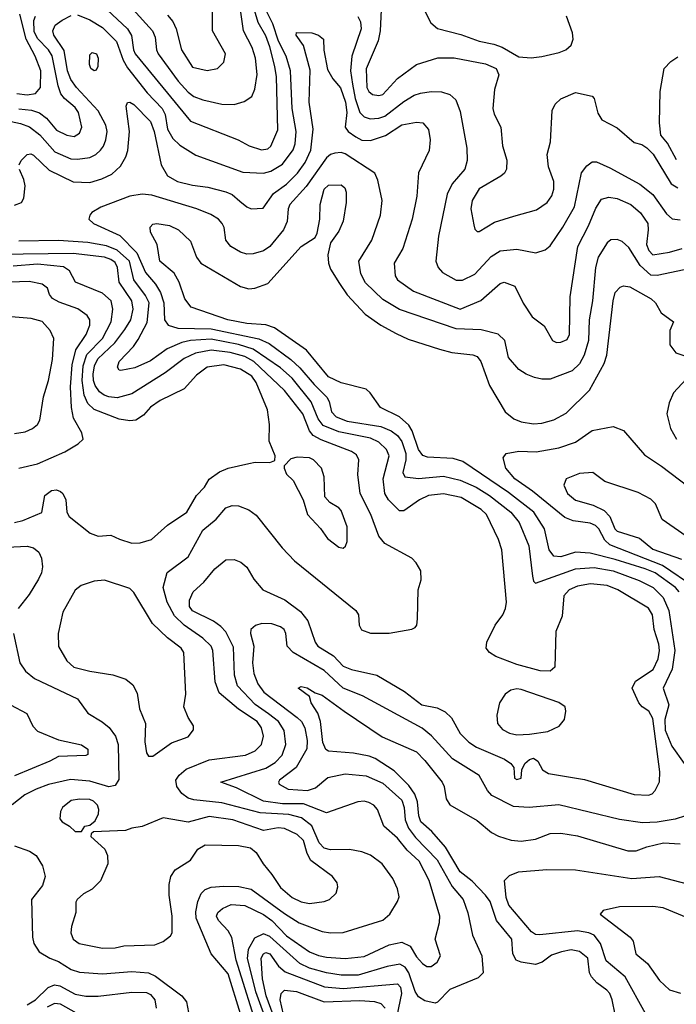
# Model space of a CAD drawing. Extents: x 997026 to 1115308, y 536381 to 619039.
# Tile 340 of 484: x 1034899 to 1038037, y 598654 to 603359. Entities that reach past the tile are written whole.
import ezdxf

# ---------------------------------------------------------------- set-up
doc = ezdxf.new("R2010")
doc.units = 0

msp = doc.modelspace()

# ---------------------------------------------------------------- linework, layer by layer
at = {"layer": '0CON20XD'}
for points in [[(1035605, 603379.6), (1035630.7, 603350.7), (1035647.1, 603315), (1035673.2, 603215), (1035725, 603131.9), (1035795, 603116.5), (1035844.4, 603125.6), (1035874.2, 603155), (1035882.5, 603195), (1035820.4, 603305), (1035818.7, 603505)], [(1035317.3, 603405), (1035414.8, 603314.8), (1035433, 603283), (1035442.8, 603215), (1035451.1, 603195), (1035715, 602873.9), (1035943.9, 602783.9), (1035995.3, 602755.3), (1036055, 602737.5), (1036085, 602741.8), (1036100, 602755), (1036132.3, 602832.3), (1036126.3, 603085), (1036119.3, 603135), (1036095, 603229.6), (1036075, 603281.1), (1036039.4, 603345), (1036005, 603460.4)], [(1034886.5, 603006.5), (1034935, 602999), (1034975, 603006.5), (1034998.8, 603035), (1035000.4, 603115), (1034973.8, 603185), (1034930.5, 603265), (1034899.4, 603385)], [(1035175, 603381.1), (1035235, 603358), (1035295, 603321.2), (1035361.3, 603255), (1035394.6, 603164.6), (1035415, 603129.3), (1035509, 603009), (1035580.6, 602935), (1035594, 602905), (1035606.5, 602835), (1035630.5, 602790.5), (1035665, 602759.1), (1035741.5, 602711.5), (1035965, 602629.4), (1036065, 602625.7), (1036098.9, 602635), (1036155, 602667.8), (1036206.4, 602736.4), (1036216.5, 602765), (1036220.7, 602825), (1036201.9, 602935), (1036193.2, 603115), (1036173.3, 603185), (1036136.2, 603256.2), (1036108.8, 603338.8), (1036076.4, 603405)], [(1035439.3, 603409.3), (1035534.1, 603305), (1035546.4, 603275), (1035552.5, 603215), (1035560.5, 603195), (1035656.3, 603065), (1035705, 603011.6), (1035732.1, 602992.1), (1035775, 602975.3), (1035865, 602955.4), (1035923.7, 602953.7), (1035972.6, 602967.4), (1036008.2, 602991.8), (1036023.5, 603026.5), (1036033.5, 603096.5), (1036026.4, 603175), (1036010.3, 603225), (1035968.6, 603305), (1035955.7, 603395)], [(1036626, 603405), (1036621.2, 603305), (1036612.4, 603257.6), (1036555, 603123.3), (1036558, 603035), (1036568.5, 603015), (1036585, 603001.8), (1036615, 602996.2), (1036635, 603000.8), (1036705, 603078.2), (1036796.2, 603143.8), (1036896.8, 603176.8), (1036975, 603176.4), (1037125, 603146.9), (1037176.5, 603125), (1037189.5, 603095), (1037169.1, 603025), (1037160.6, 602935), (1037166.8, 602906.8), (1037198, 602845), (1037205.8, 602755.8), (1037227, 602687), (1037225.7, 602645), (1037215.5, 602624.5), (1037198.9, 602611.1), (1037095, 602550), (1037061.8, 602495), (1037055.4, 602455), (1037068.9, 602378.9), (1037075, 602357.5), (1037085, 602346.7), (1037095, 602346.7), (1037168.3, 602391.7), (1037260.5, 602420.5), (1037369.3, 602450.7), (1037420, 602485), (1037442.6, 602517.4), (1037451.7, 602548.3), (1037451.1, 602585), (1037425.8, 602655.8), (1037420, 602715), (1037436.2, 602775), (1037443.3, 602925), (1037458.8, 602955), (1037485, 602981.2), (1037555, 603010), (1037635, 602992.5), (1037645, 602982.5), (1037662.7, 602912.7), (1037680.5, 602880.5), (1037755, 602841.2), (1037835, 602771.2), (1037871.7, 602761.7), (1037895.9, 602745.9), (1037926.1, 602716.1), (1038012.9, 602575), (1038045, 602554.4)], [(1036832.2, 603405), (1036863.9, 603343.9), (1036896, 603316), (1037007.2, 603287.2), (1037095, 603256.3), (1037165, 603241.9), (1037205, 603226.8), (1037285, 603181.8), (1037343.8, 603176.2)], [(1034805, 602883), (1034902.6, 602862.6), (1034946.3, 602846.3), (1034995, 602808.2), (1035067.7, 602727.7), (1035144.5, 602694.5), (1035175, 602691.6), (1035235, 602700.5), (1035263.6, 602715), (1035286.1, 602735), (1035300.7, 602755), (1035311.2, 602785), (1035317.4, 602825), (1035311.8, 602855), (1035275, 602922.5), (1035171.4, 603035), (1035143.5, 603073.5), (1035127.6, 603115), (1035111.7, 603211.7), (1035062.6, 603285), (1035057.1, 603305), (1035068.2, 603331.8), (1035103, 603357), (1035145, 603378.9)], [(1034895, 602932.5), (1034956.4, 602926.4), (1034993.8, 602913.8), (1035027.9, 602887.9), (1035075, 602830.7), (1035125, 602806.1), (1035159.5, 602800.5), (1035185, 602816.9), (1035196, 602845), (1035180, 602915), (1035165, 602938.7), (1035112.8, 602982.8), (1035095.8, 603005), (1035082.9, 603042.9), (1035055.1, 603185.1), (1035037.6, 603215), (1034985, 603268), (1034968.5, 603301.5), (1034967.2, 603355), (1034975, 603375.4)], [(1036515, 603373.1), (1036527.7, 603347.7), (1036531.9, 603315), (1036486, 603185), (1036481, 603115), (1036490.2, 603049.8), (1036502.6, 602982.6), (1036524.8, 602915), (1036545, 602894.7), (1036574.8, 602884.8), (1036615, 602887.3), (1036645, 602896.9), (1036735, 602968.2), (1036785, 602997.4), (1036815, 603007.4), (1036865.3, 603015.3), (1036915, 603014), (1036955, 603000.9), (1036983.6, 602975), (1037005, 602920), (1037035.9, 602745), (1037038.2, 602685), (1037026, 602645), (1036966, 602575), (1036942, 602525), (1036900.7, 602325), (1036888.5, 602205), (1036899.6, 602175), (1036920.2, 602150.3), (1036985, 602114.7), (1037015, 602114.7), (1037075, 602142.4), (1037152.7, 602227.3), (1037195, 602253.8), (1037275, 602262.4), (1037365.5, 602244.5), (1037410.7, 602259.3), (1037435, 602278.6), (1037495, 602366.5), (1037550.8, 602465), (1037583.9, 602626.1), (1037609, 602661), (1037635, 602680), (1037655, 602678.9), (1037720.1, 602650.1), (1037863.4, 602573.4), (1037925, 602524.1), (1037990.4, 602430.4), (1038017.8, 602407.8), (1038055, 602402.2)], [(1037343.8, 603176.2), (1037395, 603183.1), (1037477.6, 603202.4), (1037508.8, 603215), (1037535, 603236.7), (1037544.2, 603265), (1037541.4, 603295), (1037512.5, 603375)], [(1034897.1, 602665), (1034906, 602685), (1034935, 602714.2), (1034952.1, 602717.9), (1034965, 602711.9), (1035039.5, 602639.5), (1035155, 602584), (1035235, 602581.3), (1035292.2, 602597.8), (1035339.6, 602620.4), (1035381, 602659), (1035406.2, 602703.8), (1035415.8, 602734.2), (1035423.4, 602825), (1035408.6, 602945), (1035415, 602963.3), (1035425, 602964), (1035445, 602952.9), (1035525, 602871.5), (1035542.4, 602825), (1035574.8, 602664.8), (1035605, 602613.1), (1035653.8, 602585), (1035725, 602568.2), (1035799.1, 602559.1), (1035885, 602536.8), (1035915, 602523.1), (1035951.8, 602491.8), (1035985, 602463.6), (1036005, 602454.5), (1036062.3, 602457.7), (1036111.8, 602528.2), (1036175, 602573.2), (1036226.7, 602625), (1036263.7, 602676.3), (1036291, 602735), (1036301.6, 602835), (1036283.5, 602965), (1036287.3, 603117.3), (1036255.6, 603235), (1036220, 603285), (1036222, 603298), (1036295.4, 603295.4), (1036326.7, 603285), (1036351.2, 603265), (1036352.3, 603212.3), (1036370.7, 603120.7), (1036395.3, 603075.3), (1036432.8, 603032.8), (1036456.3, 602965), (1036462.8, 602915), (1036454.6, 602845), (1036469.6, 602825), (1036505, 602799.3), (1036535, 602783.4), (1036575, 602781.8), (1036647.8, 602805), (1036725, 602855.7), (1036795, 602868.2), (1036826.2, 602865), (1036853.4, 602833.4), (1036860.5, 602785), (1036856.4, 602733.6), (1036805, 602627.5), (1036796.9, 602515), (1036774.7, 602405.3), (1036730.9, 602265), (1036689.2, 602195), (1036694.4, 602135), (1036704.4, 602115), (1036781.8, 602061.8), (1037005, 601974.7), (1037102.5, 602017.5), (1037170.6, 602075), (1037195, 602098.6), (1037215, 602104.3), (1037265, 602086), (1037304.6, 602004.6), (1037348.9, 601938.9), (1037405.5, 601895.5), (1037445, 601826), (1037465, 601815.8), (1037485, 601817.1), (1037515, 601830.8), (1037526.9, 601855), (1037529.5, 602035), (1037565.9, 602275), (1037616.8, 602373.2), (1037651.9, 602458.1), (1037679.7, 602500.3), (1037715, 602510.9), (1037755, 602504.6), (1037820.6, 602475), (1037866.4, 602436.4), (1037900.4, 602385), (1037903.4, 602355), (1037894.4, 602285), (1037905.8, 602255), (1037925, 602235.4), (1038005, 602247.6), (1038065, 602264.7)], [(1035255, 603113.8), (1035238.8, 603125), (1035232.9, 603145), (1035235, 603190), (1035245, 603201.2), (1035266, 603195), (1035273.8, 603175), (1035273.3, 603135), (1035265, 603117.5), (1035255, 603113.8)], [(1038038.8, 602688.8), (1037995, 602768.8), (1037963.3, 602806.7), (1037957.5, 602865), (1037960, 603015), (1037979.4, 603125), (1038011.1, 603158.9), (1038045, 603181.5)], [(1038105, 602169.5), (1037945, 602136.9), (1037915, 602138.5), (1037863.9, 602183.9), (1037809.7, 602269.7), (1037778.3, 602298.3), (1037755, 602308.5), (1037725, 602306.4), (1037707.3, 602292.7), (1037664.5, 602224.5), (1037651.7, 602175), (1037636.6, 602015), (1037621.5, 601925), (1037617, 601825), (1037596.9, 601755), (1037575, 601713.9), (1037539.3, 601680.7), (1037435, 601641.2), (1037395, 601640.9), (1037358.8, 601648.8), (1037319.2, 601665), (1037285, 601687.5), (1037235.6, 601745), (1037218.1, 601825), (1037185.3, 601855.3), (1037105, 601876.8), (1036985, 601880.7), (1036715, 601973.3), (1036635, 602021.8), (1036551.4, 602101.4), (1036530.3, 602145), (1036520.8, 602205), (1036582, 602305), (1036623.9, 602425), (1036632, 602495), (1036611.2, 602591.2), (1036596, 602626), (1036455, 602717.4), (1036435, 602723.6), (1036405, 602720.9), (1036385, 602714.6), (1036365, 602699.1), (1036268.1, 602561.9), (1036190.3, 602475), (1036182.6, 602455), (1036176.8, 602395), (1036159.7, 602355), (1036095, 602274.7), (1036065, 602253.5), (1036015, 602239.2), (1035985, 602238.8), (1035955, 602248.4), (1035908.1, 602275), (1035884.6, 602304.6), (1035876.5, 602365), (1035866.5, 602385), (1035850, 602405), (1035813, 602427), (1035745.6, 602455.6), (1035530.5, 602520.5), (1035485, 602525.3), (1035425, 602515.3), (1035286.6, 602463.4), (1035243.4, 602436.6), (1035234, 602425), (1035230, 602405), (1035252, 602385), (1035378.1, 602328.1), (1035459.5, 602245), (1035500.6, 602150.6), (1035548.6, 602095), (1035571.5, 602055), (1035588, 602005), (1035591.1, 601925), (1035608.8, 601898.8), (1035654.5, 601884.5), (1035815, 601882.1), (1036042.9, 601832.9), (1036091, 601811), (1036195.3, 601735.3), (1036238.4, 601695), (1036306.5, 601615), (1036367.5, 601555), (1036378.2, 601535), (1036388.8, 601485), (1036411.2, 601461.2), (1036465, 601439.6), (1036624.4, 601414.4), (1036673.8, 601393.8), (1036705, 601371.6), (1036725, 601343.8), (1036745.4, 601285), (1036745.2, 601254.8), (1036730, 601195), (1036739.2, 601175), (1036805, 601166.2), (1036925, 601178), (1037005, 601158.3), (1037080.7, 601125), (1037144.7, 601085), (1037247.1, 601005), (1037285.8, 600955.8), (1037332.3, 600845), (1037349.4, 600699.4), (1037355, 600676.2), (1037365, 600665.8), (1037555, 600735.2), (1037645, 600741.3), (1037735.8, 600725.8), (1037859.6, 600679.6), (1037927.2, 600645), (1037975, 600597.5), (1038001, 600535), (1038029.6, 600345), (1038017.3, 600255), (1037973.9, 600165), (1038000.9, 600085), (1037981.6, 600015), (1037984, 599964), (1038015, 599887.9), (1038074.1, 599805)], [(1034875, 602472.2), (1034908, 602485), (1034919.4, 602505), (1034925.4, 602565), (1034919.1, 602595), (1034898, 602642)], [(1038050.2, 600625), (1038033.3, 600645), (1037935.5, 600715.5), (1037888.5, 600735), (1037745, 600780), (1037625, 600809.5), (1037555, 600813.5), (1037485, 600791.6), (1037451.1, 600795), (1037429.5, 600825), (1037407.5, 600925), (1037355.9, 601005.9), (1037235, 601099.6), (1037017.4, 601247.4), (1036971.5, 601261.5), (1036847.5, 601267.5), (1036825.7, 601275.7), (1036805.8, 601305), (1036774.3, 601394.3), (1036758.8, 601421.2), (1036715, 601461.6), (1036623.5, 601505), (1036573.8, 601575), (1036555, 601592.5), (1036435, 601623.2), (1036375, 601652.3), (1036269.2, 601779.2), (1036117, 601887), (1036075, 601900), (1035985, 601907.6), (1035894, 601925), (1035718.6, 601985), (1035688.2, 602025), (1035661.1, 602105), (1035636.9, 602146.9), (1035569.2, 602205), (1035556, 602285), (1035525, 602343.3), (1035522.4, 602367.6), (1035535, 602382), (1035555, 602385.5), (1035615, 602375.5), (1035658.8, 602355), (1035715, 602300), (1035744.5, 602224.5), (1035765.4, 602195.4), (1035954, 602084), (1035995, 602072.5), (1036022.5, 602075), (1036085, 602098.6), (1036244.2, 602275), (1036311.7, 602318.3), (1036321.2, 602338.8), (1036332.9, 602405), (1036335.6, 602475), (1036355, 602548), (1036375, 602567.3), (1036435, 602569.2), (1036453.8, 602555), (1036460, 602535), (1036460, 602485), (1036445.8, 602395.8), (1036425, 602347.5), (1036385, 602292.5), (1036372.5, 602235), (1036375.7, 602195), (1036385, 602166.7), (1036427.3, 602097.3), (1036464.2, 602044.2), (1036551, 601951), (1036625, 601899.5), (1036698.4, 601858.4), (1036755, 601832.5), (1036905, 601783.5), (1036965, 601768.2), (1037065, 601757.9), (1037085, 601749.1), (1037102.5, 601725), (1037145, 601610), (1037219.2, 601485), (1037261.5, 601451.5), (1037295, 601437.5), (1037355, 601427.1), (1037395, 601431.2), (1037452.6, 601447.4), (1037511.4, 601478.6), (1037622.1, 601587.9), (1037692.3, 601715), (1037705.5, 601755.5), (1037734.6, 602015), (1037745.7, 602055), (1037768.7, 602081.3), (1037785, 602086.9), (1037815, 602082.2), (1037916.9, 602025), (1037938.2, 602005), (1037965, 601957.5), (1038023.3, 601915), (1038006.4, 601873.6), (1038006.7, 601805), (1038035, 601767.5), (1038073.6, 601753.6)], [(1036087.8, 600042.2), (1036025, 600086.1), (1035939.7, 600175), (1035926.1, 600226.1), (1035920.4, 600360.4), (1035883.7, 600433.7), (1035859.9, 600459.9), (1035824.8, 600484.8), (1035725, 600533.8), (1035710.4, 600555), (1035710.8, 600585), (1035728.6, 600625), (1035779.1, 600670.9), (1035831.2, 600735), (1035885, 600778), (1035925, 600778.8), (1035955.8, 600765.8), (1035985, 600743.3), (1036018, 600685), (1036061.4, 600635), (1036166.6, 600586.6), (1036240.6, 600530.6), (1036276.6, 600486.6), (1036311.1, 600385), (1036323.8, 600365), (1036399.7, 600319.7), (1036445, 600269.6), (1036485, 600253.4), (1036606.6, 600226.6), (1036738.3, 600148.3), (1036820.8, 600085), (1036895, 600070.9), (1036932.1, 600052.1), (1036962.9, 600022.9), (1037005, 599948.6), (1037045, 599906.7), (1037082.8, 599882.8), (1037215.8, 599825), (1037245.8, 599805), (1037260, 599785), (1037264, 599735), (1037275, 599728.8), (1037296.2, 599735), (1037298.8, 599775), (1037312.5, 599805), (1037335, 599822.9), (1037355, 599829.4), (1037375, 599815.8), (1037398.1, 599775), (1037426.9, 599756.9), (1037598.1, 599728.1), (1037835, 599656.9), (1037905, 599652.9), (1037921.2, 599658.8), (1037936, 599675), (1037957.1, 599717.1), (1037958.5, 599765), (1037925, 600019.4), (1037905.2, 600055.2), (1037874.7, 600074.7), (1037858.1, 600095), (1037825.8, 600165), (1037841.7, 600198.3), (1037926.3, 600253.7), (1037951, 600305), (1037957, 600345), (1037954.3, 600375), (1037931.9, 600445), (1037923.3, 600515), (1037905, 600547.1), (1037758.1, 600635), (1037706, 600655), (1037626.9, 600663.1), (1037565, 600651.4), (1037525.6, 600635), (1037499.4, 600605), (1037491.7, 600508.3), (1037462, 600435), (1037456.2, 600265), (1037435, 600246.2), (1037386.8, 600246.8), (1037275, 600277.5), (1037175, 600315.8), (1037144.5, 600334.5), (1037128.8, 600355), (1037132, 600385), (1037172, 600465), (1037208.6, 600515), (1037221.4, 600545), (1037225.7, 600575), (1037203.3, 600825), (1037187.8, 600875), (1037129.6, 600995), (1037105, 601017.5), (1037009.4, 601075), (1036925, 601093.1), (1036852.5, 601085), (1036810, 601065), (1036735, 601012.5), (1036715, 601012.5), (1036661.2, 601065), (1036644.7, 601095), (1036635.7, 601165), (1036664.8, 601275), (1036651.8, 601305), (1036615, 601340.3), (1036575, 601359.8), (1036425, 601389.1), (1036348.9, 601418.9), (1036325, 601450.6), (1036292.3, 601532.3), (1036201.6, 601645), (1036145, 601695.2), (1036015, 601784.9), (1035945, 601806), (1035815, 601832.8), (1035714.9, 601825.1), (1035674.6, 601815.4), (1035604.8, 601785.2), (1035525, 601728.7), (1035449.2, 601695), (1035382, 601682), (1035374.1, 601684.1), (1035367.5, 601697.5), (1035374.5, 601725), (1035442.6, 601797.4), (1035465, 601830), (1035508.3, 601911.7), (1035518.4, 602005), (1035501.2, 602041.2), (1035444.8, 602115), (1035423.6, 602205), (1035365, 602256.7), (1035315, 602278.4), (1035225, 602294.1), (1035085, 602303.6), (1034895, 602300.5)], [(1036712.1, 599167.9), (1036704.4, 599205), (1036683.3, 599255), (1036631.9, 599325), (1036576.4, 599366.4), (1036535, 599383.2), (1036475, 599394.2), (1036385, 599392.5), (1036355, 599399.6), (1036329.8, 599425), (1036296, 599506), (1036245.4, 599545.4), (1036185, 599560.7), (1036048.9, 599568.9), (1035865, 599617.3), (1035730.8, 599630.8), (1035705, 599639.5), (1035675, 599660.8), (1035650.5, 599695), (1035645.7, 599725), (1035661, 599749), (1035695, 599777.2), (1035805, 599822), (1035978, 599845), (1036024.5, 599865), (1036054.6, 599895), (1036064.1, 599935), (1036054.7, 599975), (1036033.6, 600005), (1035944.4, 600064.4), (1035852.3, 600142.3), (1035833, 600195), (1035821.9, 600345), (1035814.7, 600365), (1035775, 600403.6), (1035686.1, 600466.1), (1035639.9, 600509.9), (1035604.2, 600575), (1035585.3, 600645), (1035603.6, 600716.4), (1035705, 600792.7), (1035775, 600919.7), (1035838.7, 600971.3), (1035885, 601025.4), (1035915, 601036.7), (1035945.3, 601035.3), (1035995, 601017.1), (1036030.2, 600990.3), (1036154.4, 600835), (1036213, 600773), (1036506, 600535), (1036518, 600515), (1036522, 600465), (1036533.2, 600443.2), (1036575, 600427.5), (1036665, 600427.5), (1036773, 600447), (1036790, 600455), (1036796.7, 600465), (1036800, 600495), (1036803.8, 600635), (1036817.7, 600682.3), (1036816, 600725), (1036794.1, 600764.1), (1036773.3, 600785), (1036645, 600855.5), (1036615, 600891.1), (1036578.1, 600995), (1036526.8, 601095), (1036514.7, 601185), (1036519.6, 601255), (1036509, 601279), (1036484.4, 601295), (1036340.7, 601350.7), (1036301.8, 601371.8), (1036284.5, 601394.5), (1036252.4, 601475), (1036165, 601586.4), (1036018.4, 601725), (1035975, 601750), (1035905, 601768.5), (1035815, 601779.4), (1035738.9, 601765), (1035685, 601739.8), (1035595, 601671.8), (1035435, 601571.4), (1035365, 601552.5), (1035326, 601556), (1035302.7, 601565), (1035281.1, 601581.1), (1035260.8, 601610.8), (1035251.8, 601635), (1035250.6, 601665), (1035256.2, 601705), (1035272.7, 601737.3), (1035354, 601815), (1035402.3, 601877.7), (1035430.4, 601925), (1035441.9, 601975), (1035435.6, 602015), (1035375.2, 602105), (1035366.3, 602175), (1035355, 602198.8), (1035335, 602213.4), (1035305, 602223.4), (1035155, 602241.8), (1034795, 602236.6)], [(1034875, 600956.2), (1034915, 600965.3), (1035005.4, 601004.6), (1035020, 601085), (1035051.3, 601108.7), (1035075, 601112.5), (1035095, 601104), (1035106, 601095), (1035120, 601065), (1035124, 601005), (1035136, 600985), (1035235.8, 600905.8), (1035275, 600890), (1035335, 600896.2), (1035375.7, 600875.7), (1035435, 600857.1), (1035475, 600859.2), (1035528.8, 600875), (1035605, 600944), (1035698, 601005), (1035744.4, 601085.6), (1035782, 601125), (1035805, 601163.8), (1035855, 601198.6), (1035895, 601215.7), (1035995, 601238), (1036025, 601243.8), (1036095, 601242.5), (1036118.3, 601251.7), (1036120, 601275), (1036092, 601345), (1036092.5, 601425), (1036083.1, 601495), (1036030, 601625), (1036009, 601655), (1035955, 601688.9), (1035875, 601708.9), (1035795, 601697.5), (1035745, 601659.6), (1035685, 601594.4), (1035570.5, 601539.5), (1035525, 601506.9), (1035490.9, 601469.1), (1035455, 601445.5), (1035425, 601441.2), (1035375, 601450.4), (1035255, 601496.7), (1035225.1, 601525.1), (1035208.1, 601565), (1035198.7, 601635), (1035203, 601705), (1035221, 601759), (1035294.5, 601835), (1035337, 601915), (1035345.3, 601975.3), (1035335.9, 602015), (1035295, 602052.4), (1035166.9, 602105), (1035138.1, 602158.1), (1035108.4, 602178.4), (1034985, 602190.8), (1034868.4, 602181.6)], [(1034895, 601215.4), (1034985, 601236.6), (1035115.8, 601294.2), (1035178.8, 601331.2), (1035202.9, 601355), (1035196.7, 601385), (1035157.3, 601455), (1035146.8, 601505), (1035141.9, 601605), (1035150.6, 601709.4), (1035168.3, 601781.7), (1035216.8, 601855), (1035235, 601898.8), (1035235.4, 601925), (1035221.1, 601945), (1035177.1, 601977.1), (1035088.8, 602008.8), (1035056.6, 602026.6), (1035042, 602045), (1035032, 602075), (1035006.2, 602095), (1034945, 602107.5), (1034665, 602097.4)], [(1034875, 601380.6), (1034925, 601388.6), (1034961.2, 601405), (1034984, 601425), (1034995.7, 601445), (1035013.4, 601556.6), (1035037.3, 601635), (1035055.8, 601734.2), (1035062.1, 601835), (1035045, 601872.9), (1035006.1, 601916.1), (1034955, 601931.6), (1034858.8, 601938.8)], [(1038085, 601641.2), (1038023.9, 601576.1), (1038002.2, 601527.8), (1037992.5, 601475), (1038009.5, 601405), (1038038.5, 601355)], [(1038126.1, 600645), (1037971.2, 600751.2), (1037719.5, 600849.5), (1037695, 600872.1), (1037666.7, 600925), (1037651.3, 600941.3), (1037625, 600952.7), (1037544, 600964), (1037505, 600979.3), (1037350, 601105), (1037265, 601164.2), (1037221.8, 601215), (1037209.2, 601265), (1037223.8, 601285), (1037285, 601296.6), (1037366.9, 601293.1), (1037475, 601313.1), (1037555, 601339.3), (1037635, 601395.9), (1037735, 601414.5), (1037785.4, 601395.4), (1037885, 601279.5), (1037965.8, 601225.8), (1038137.8, 601095)], [(1036445, 600833.8), (1036457, 600843), (1036464.2, 600865), (1036463.5, 600935), (1036435, 601014), (1036425, 601025.8), (1036380.9, 601050.9), (1036358.3, 601078.3), (1036353.8, 601175), (1036341.2, 601215), (1036303.3, 601255), (1036285, 601265.6), (1036225, 601268), (1036195, 601260), (1036162.5, 601227.5), (1036162.5, 601215), (1036175, 601187.5), (1036206.1, 601156.1), (1036253.8, 601065), (1036274.2, 600995), (1036336.8, 600926.8), (1036370.3, 600880.3), (1036425, 600838.8), (1036445, 600833.8)], [(1038085, 600891.4), (1037969.6, 600969.6), (1037936.9, 601045), (1037915, 601067.1), (1037855, 601099.4), (1037695, 601152), (1037637.5, 601195), (1037575, 601190), (1037511.2, 601165), (1037500, 601135), (1037517.1, 601095), (1037555, 601062.3), (1037639.3, 601039.3), (1037692.7, 601012.7), (1037720, 600985), (1037744, 600925), (1037755, 600914.7), (1037861.4, 600881.4), (1037925, 600829.1), (1038061.3, 600781.3)], [(1034775, 600834.8), (1034935, 600843.1), (1034966, 600835), (1034990.6, 600815), (1035003.6, 600785), (1035007.7, 600745), (1035003.2, 600715), (1034989.6, 600685), (1034945, 600612.2), (1034892.1, 600545)], [(1035515, 599838.8), (1035535, 599840), (1035625, 599904), (1035705, 599932.5), (1035730, 599965), (1035730, 599985), (1035704.1, 600024.1), (1035684, 600075), (1035692.9, 600135), (1035684.4, 600335), (1035671.4, 600355), (1035605.3, 600405.3), (1035533.3, 600473.3), (1035445, 600622), (1035425, 600640), (1035305, 600680), (1035255, 600676.2), (1035192.5, 600655), (1035165, 600633.3), (1035105, 600527.5), (1035082.5, 600425), (1035085, 600363.3), (1035124.3, 600295), (1035158.8, 600265), (1035235, 600245.6), (1035345, 600228.2), (1035406.9, 600206.9), (1035440.2, 600180.2), (1035460.3, 600140.3), (1035471.9, 600065), (1035500, 599995), (1035497.4, 599907.4), (1035505.7, 599855.7), (1035515, 599838.8)], [(1038080.8, 599555), (1038031.5, 599538.5), (1037945, 599523.7), (1037875, 599521.2), (1037765, 599536.9), (1037476.4, 599606.4), (1037334, 599594), (1037259.6, 599599.6), (1037155, 599651.8), (1037134.8, 599674.8), (1037095, 599747.3), (1036967.1, 599827.1), (1036866.8, 599936.8), (1036823.4, 599973.4), (1036537.3, 600127.3), (1036445, 600164.3), (1036355, 600249.5), (1036206.1, 600335), (1036176.8, 600365), (1036171.5, 600425), (1036162.5, 600445), (1036145, 600457.5), (1036105, 600471.6), (1036055.9, 600474.1), (1036026.7, 600463.3), (1036004.5, 600445), (1036002.9, 600425), (1036017.9, 600365), (1036012.1, 600285), (1036017.7, 600235), (1036037.3, 600185), (1036065.3, 600145), (1036225, 600024.8), (1036245.7, 600005), (1036261.3, 599975), (1036273.6, 599915), (1036270.9, 599875), (1036220, 599785), (1036140.4, 599725), (1036135.4, 599715), (1036139.1, 599705), (1036181.6, 599681.6), (1036275.1, 599674.9), (1036312.4, 599687.6), (1036372, 599738), (1036455, 599755.6), (1036555, 599745.9), (1036635, 599710.5), (1036725, 599630), (1036737.1, 599595), (1036741.5, 599535), (1036757.8, 599495), (1036790.9, 599450.9), (1036894.6, 599344.6), (1036966.1, 599216.1), (1037018.4, 599155), (1037040.6, 599090.6), (1037063.6, 598983.6), (1037108.5, 598885), (1037114.6, 598805), (1037089.6, 598780.4), (1036955, 598725.3), (1036896.5, 598663.5), (1036885, 598660), (1036835, 598670.4), (1036805, 598688.9), (1036789.3, 598715), (1036759.2, 598805), (1036740.7, 598830.7), (1036715.4, 598845.4), (1036655, 598834.1), (1036517.5, 598792.5), (1036435, 598792.8), (1036365, 598803.8), (1036285, 598827.1), (1036238.4, 598848.4), (1036095, 598977.3), (1036065, 598990.5), (1036020.7, 598969.3), (1035991.5, 598915), (1035986.6, 598873.4), (1036026, 598715), (1036088.8, 598545)], [(1034869.6, 600425), (1034899.5, 600285), (1034926.7, 600245), (1034970.4, 600210.4), (1035175, 600114.1), (1035225.2, 600045.2), (1035294, 600004), (1035326.9, 599976.9), (1035356.7, 599935), (1035370.7, 599895), (1035372.5, 599727.5), (1035355, 599698.8), (1035325, 599693.6), (1035235, 599720), (1035141.9, 599728.1), (1035036.4, 599703.6), (1034978.1, 599681.9), (1034924.4, 599655), (1034863.8, 599606.2)], [(1037744.6, 598605), (1037731.2, 598675), (1037719.5, 598705), (1037705, 598722.2), (1037656.6, 598756.6), (1037631.5, 598785), (1037621.8, 598805), (1037614.5, 598875), (1037575, 598906.5), (1037535, 598913.6), (1037488, 598905), (1037441.3, 598888.7), (1037395.5, 598854.5), (1037365, 598843.3), (1037295, 598854.5), (1037271.9, 598865), (1037256.4, 598895), (1037250.9, 598965), (1037178, 599055), (1037148, 599145), (1037126, 599176), (1037062.1, 599242.1), (1037005, 599287.3), (1036934.5, 599404.5), (1036868.8, 599478.8), (1036816.7, 599525), (1036807.5, 599555), (1036800.7, 599620.7), (1036787.4, 599657.4), (1036758.6, 599698.6), (1036689.3, 599769.3), (1036597.9, 599827.9), (1036569.8, 599839.8), (1036494.6, 599854.6), (1036375, 599863.5), (1036361.6, 599871.6), (1036347.5, 599905), (1036336.3, 600005), (1036324.8, 600044.8), (1036292.9, 600095), (1036284.1, 600124.1), (1036230, 600165), (1036245, 600172.5), (1036273.8, 600166.2), (1036311.4, 600141.4), (1036345, 600131.4), (1036449.4, 600055), (1036632.2, 599932.2), (1036795, 599859.5), (1036835, 599819.1), (1036918.1, 599715), (1036928.6, 599695), (1036937.1, 599635), (1036955, 599607.5), (1037085, 599532.7), (1037154.7, 599474.7), (1037186.9, 599456.9), (1037247.6, 599437.6), (1037295, 599433.1), (1037365, 599442.7), (1037435, 599470), (1037485, 599471.5), (1037565, 599458.9), (1037805, 599387.5), (1037845, 599387.7), (1037896.7, 599406.7), (1037975.4, 599425.4), (1038055, 599421.1)], [(1037275, 599942.2), (1037335, 599944.8), (1037423.3, 599956.7), (1037477.3, 599982.7), (1037502.5, 600015), (1037508.9, 600055), (1037505.5, 600075), (1037476.1, 600096.1), (1037295, 600158.1), (1037275, 600161.8), (1037245.6, 600154.4), (1037219.2, 600135), (1037192.7, 600095), (1037179.6, 600035), (1037182.9, 599995), (1037206.6, 599966.6), (1037239.9, 599949.9), (1037275, 599942.2)], [(1034855.5, 600085), (1034932.9, 600042.9), (1034962.8, 599982.8), (1034985, 599958.8), (1035085, 599918.1), (1035195, 599894), (1035225, 599872.5), (1035225, 599847.5), (1035215, 599842.5), (1035085, 599837.5), (1035043.8, 599815), (1034875, 599746.2)], [(1036043.4, 598515), (1035934.6, 598865), (1035913.3, 598973.3), (1035896.1, 599005), (1035850, 599055), (1035840, 599075), (1035847, 599093), (1035868.3, 599111.7), (1035910.2, 599130.2), (1035975, 599126.3), (1036065, 599082.7), (1036105, 599054.3), (1036175, 598981.7), (1036285, 598905.3), (1036327.2, 598887.2), (1036365, 598878.9), (1036455, 598873), (1036545, 598881.6), (1036665, 598937.9), (1036725, 598950.8), (1036765, 598931.4), (1036795, 598880.6), (1036825, 598848.1), (1036845, 598834.3), (1036865, 598834.2), (1036894.4, 598855.6), (1036910.8, 598885), (1036884.2, 598965), (1036905.6, 599045), (1036906.5, 599075), (1036855.9, 599245), (1036807.8, 599337.8), (1036750.8, 599390.8), (1036705, 599448.2), (1036639.6, 599505), (1036610, 599585), (1036591.4, 599605), (1036568.3, 599618.3), (1036545, 599623.8), (1036515, 599621.2), (1036365, 599568.6), (1036255, 599612.2), (1036155, 599612.4), (1036065, 599624.1), (1035935, 599688.9), (1035860, 599715), (1036075, 599781.6), (1036120.6, 599809.4), (1036153.3, 599845), (1036171.2, 599895), (1036162.8, 599962.8), (1036136.2, 600005), (1036087.8, 600042.2)], [(1035195, 599480), (1035210, 599505), (1035235, 599510), (1035259.5, 599530.5), (1035276.8, 599563.2), (1035278.1, 599585), (1035270.5, 599605), (1035251.9, 599625), (1035235, 599632.5), (1035185, 599634.6), (1035145, 599627.3), (1035104, 599595), (1035093.8, 599575), (1035090.7, 599540.7), (1035102.5, 599525), (1035137.5, 599505), (1035165, 599480), (1035195, 599480)], [(1035295, 598922.5), (1035355, 598924.2), (1035397, 598933), (1035545, 598937.5), (1035585, 598953.8), (1035619.5, 598980.5), (1035628.8, 598995), (1035627.3, 599075), (1035613.1, 599175), (1035613.2, 599226.8), (1035621.4, 599265), (1035643, 599297), (1035715, 599342.2), (1035750, 599395), (1035785, 599415.4), (1035945, 599413.3), (1036001.6, 599401.6), (1036030, 599380), (1036062.1, 599325), (1036104.8, 599274.8), (1036145, 599212.5), (1036202.2, 599165), (1036245, 599143.5), (1036285, 599136), (1036354.6, 599145.4), (1036380, 599155), (1036412, 599185), (1036419.2, 599215), (1036416, 599235), (1036394.5, 599264.5), (1036291.4, 599341.4), (1036273.8, 599373.8), (1036255, 599436.4), (1036225.5, 599465.5), (1036165, 599494.7), (1036135, 599496.7), (1036064.6, 599484.6), (1035917.5, 599535), (1035805, 599552), (1035705, 599524.4), (1035585, 599544.2), (1035485, 599504), (1035435, 599496), (1035405, 599484), (1035252.5, 599477.5), (1035241.7, 599468.3), (1035240, 599455), (1035305.7, 599395.7), (1035319.2, 599365), (1035320, 599325), (1035285.9, 599244.1), (1035245.8, 599204.2), (1035205, 599182), (1035173.8, 599155), (1035168.3, 599141.7), (1035167.7, 599092.3), (1035147.1, 599025), (1035144.5, 598995), (1035155.7, 598965), (1035183.3, 598945), (1035295, 598922.5)], [(1034875, 599410.7), (1034946.1, 599386.1), (1034977.9, 599365), (1035009.2, 599315), (1035020.4, 599265), (1035008.7, 599221.3), (1034955.5, 599155), (1034960, 598975), (1034967.5, 598945), (1034992, 598905), (1035044.1, 598874.1), (1035085, 598857.8), (1035145, 598820.3), (1035185, 598808.1), (1035295, 598800), (1035435, 598810), (1035515, 598804.8), (1035548.1, 598788.1), (1035674.4, 598695), (1035696.4, 598665), (1035706.1, 598615)], [(1038135, 598595.8), (1038004.6, 598555.4), (1037935, 598566.4), (1037912, 598582), (1037889.9, 598609.9), (1037793.5, 598785), (1037701.8, 598861.8), (1037674.1, 598945), (1037645, 598983.8), (1037619.2, 598995), (1037565, 599004.4), (1037385, 598986.1), (1037365, 598988.2), (1037345, 599000.5), (1037237.2, 599127.2), (1037224.5, 599165), (1037216.5, 599245), (1037240.1, 599269.9), (1037283.1, 599286.9), (1037418, 599298), (1037555, 599296.9), (1037825, 599255.3), (1037955, 599264.6), (1038192, 599202)], [(1035955, 598608.9), (1035895, 598799.1), (1035815, 598895.8), (1035743.3, 599065), (1035740.4, 599095), (1035750.6, 599145), (1035766.8, 599183.2), (1035785, 599202.9), (1035815, 599213.9), (1035875, 599218.3), (1035947, 599217), (1036004.8, 599204.8), (1036165, 599087.6), (1036235, 599043.8), (1036345, 599001.6), (1036385, 598994.7), (1036445, 598997.1), (1036635, 599055.4), (1036668.5, 599085), (1036705.6, 599145), (1036712.1, 599167.9)], [(1038093.3, 599065), (1037975, 599114.4), (1037925, 599121.1), (1037765, 599118.9), (1037687.7, 599102.3), (1037673.3, 599085), (1037816.2, 598975), (1037831.2, 598955), (1037843.3, 598895), (1037899.1, 598849.1), (1037957.2, 598767.2), (1038005, 598722.9), (1038057.4, 598707.4)], [(1036139.3, 598525), (1036077.6, 598695), (1036060.4, 598775), (1036054.1, 598875), (1036064.3, 598895), (1036075, 598901), (1036095, 598894.8), (1036136.2, 598836.2), (1036168.3, 598808.3), (1036356.6, 598736.6), (1036445, 598729.8), (1036705, 598751.8), (1036719.2, 598735), (1036724.3, 598705), (1036701.2, 598598.8)], [(1034935, 598651.6), (1034974.7, 598675), (1035035.6, 598734.4), (1035065, 598746.5), (1035091.5, 598741.5), (1035165, 598703), (1035215, 598693.3), (1035275, 598692.1), (1035435, 598711.6), (1035505, 598709.6), (1035525, 598701.2), (1035544.6, 598675), (1035551.5, 598635)], [(1036160.6, 598605), (1036144.5, 598675), (1036148.8, 598705), (1036165, 598721.4), (1036221.4, 598715), (1036355, 598666.2), (1036525, 598672.3), (1036595, 598667.5), (1036625, 598657.1), (1036645.6, 598635.6)], [(1035170.9, 598610.9), (1035095, 598654.8), (1035065, 598658.4), (1035030.4, 598639.6)]]:
    msp.add_lwpolyline(points, dxfattribs=at)

doc.saveas('drawing.dxf')
